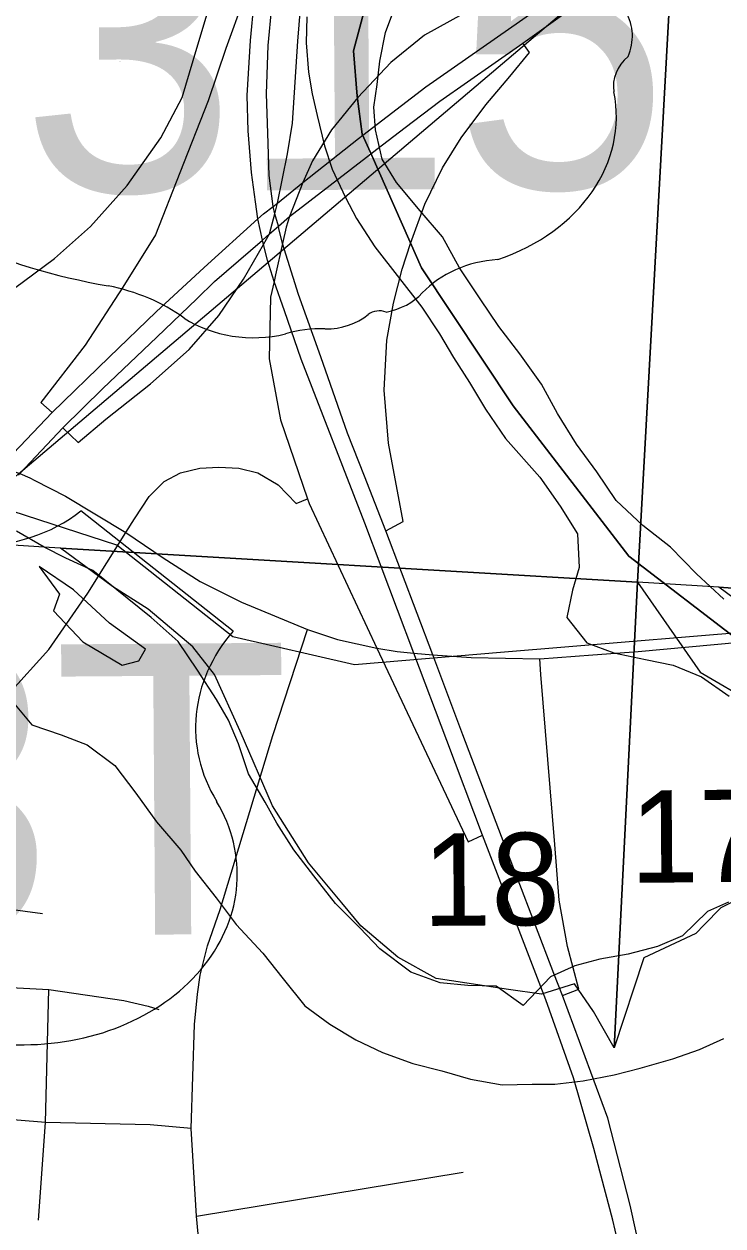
# Model space of a CAD drawing. Extents: x 114843 to 284848, y 317643 to 566895.
# Drawn here: x 199246 to 200918, y 386953 to 389829 of the extents above; entities that cross this region are included whole.
import ezdxf

# ---------------------------------------------------------------- set-up
doc = ezdxf.new("R2010")
doc.units = 0
for name, color, linetype in [('GM_X_City_Street', 7, 'Continuous'), ('GM_X_County_Road', 7, 'Continuous'), ('GM_X_Interchange_Ramps', 7, 'Continuous'), ('GM_X_Interstate_Route', 7, 'Continuous'), ('GM_X_Major_River', 7, 'Continuous'), ('GM_X_Rail_Line', 7, 'Continuous'), ('GM_X_Section', 7, 'Continuous'), ('GM_X_Section_Text', 7, 'Continuous'), ('GM_X_State_Location', 7, 'Continuous'), ('GM_X_State_Route', 7, 'Continuous'), ('GM_X_State_Shield', 7, 'Continuous'), ('GM_X_Township', 7, 'Continuous'), ('GM_X_US_Route', 7, 'Continuous'), ('GM_X_US_Shield', 7, 'Continuous')]:
    doc.layers.add(name, color=color, linetype=linetype)

msp = doc.modelspace()

# ---------------------------------------------------------------- linework, layer by layer
at = {"layer": 'GM_X_City_Street'}
msp.add_line((199658.1, 386977), (200296.5, 387082), dxfattribs=at)
for points in [[(198078.9, 388747.2), (198131.9, 389036.7), (198292.7, 389007.5), (198443.9, 388986), (198551.6, 388979.4), (198671.4, 388981.5), (198756.4, 388990.8), (198812.2, 388999.7), (198893.4, 389019.6), (198975.6, 389050.6), (199090.7, 389107.8), (199172.8, 389160.5), (199318.7, 389268.1), (199404.4, 389344.7), (199492.5, 389443.1), (199572.8, 389557), (199623.6, 389653.9), (199658.8, 389771.3), (199729.2, 390006.1), (199797, 390273.9), (199827.4, 390425.4), (199835.3, 390466.5)], [(199645.6, 387186.6), (199653.2, 387435), (199660.9, 387507.5), (199666.8, 387553), (199684.9, 387623.5), (199715.3, 387710.7), (199840.8, 388126.6), (199924, 388380.2)], [(198443, 387564.8), (199304.9, 387519.4), (199484.5, 387492.5), (199542.4, 387479.4), (199568.3, 387470.9)], [(199279.9, 386966.7), (199296.8, 387200.6), (199304.9, 387519.4)]]:
    msp.add_lwpolyline(points, dxfattribs=at)
at = {"layer": 'GM_X_County_Road'}
msp.add_line((199658.1, 386977), (199645.6, 387186.6), dxfattribs=at)
for points in [[(199645.6, 387186.6), (199547.6, 387195.3), (199296.8, 387200.6), (198928.6, 387230.8)], [(199804.6, 385980.7), (199762.4, 386247.1), (199725.3, 386489.9), (199670.2, 386849.7), (199658.1, 386977)]]:
    msp.add_lwpolyline(points, dxfattribs=at)
at = {"layer": 'GM_X_Interchange_Ramps'}
for points in [[(199338.6, 388863), (199375.3, 388828.2), (199441.1, 388884.1), (199548, 388968.5), (199640.6, 389050.4), (199711.7, 389132.2), (199770.9, 389218.7), (199818.5, 389301.7), (199833.1, 389327.2), (199845.6, 389375), (199852.3, 389400.9), (199876.3, 389518.5), (199887.6, 389592.3), (199900.6, 389788.3), (199915.9, 389974.9), (199922.2, 390101.5), (199886.8, 390104)], [(200594.3, 389950.4), (200570.6, 389989.1), (200442, 389930.8), (200294.4, 389853.3), (200204, 389802.5), (200123.2, 389737.4), (200044.2, 389653.7), (199981, 389576.2), (199936.1, 389501.8), (199912.6, 389449.9), (199881.1, 389368.6), (199872.7, 389343.6), (199864, 389304.1), (199847.5, 389229.4), (199843.8, 389213), (199835.7, 389176.1), (199832, 389027.9), (199859.3, 388882.3), (199924, 388692.8)], [(199796, 389882.7), (199770.8, 389887.8), (199728.6, 389770.4), (199686.5, 389645.8), (199618.5, 389473.3), (199559.8, 389324.7), (199481.8, 389199.8), (199392, 389060.6), (199285.5, 388923.6), (199313.1, 388899.5)], [(200111.2, 388616.7), (200152.7, 388639), (200117.8, 388826.4), (200107.3, 388953.4), (200113.6, 389073), (200129.7, 389161.5), (200150.6, 389242.9), (200170.7, 389304.5), (200204.5, 389398.6), (200246.9, 389484.9), (200291.8, 389557), (200350.9, 389636.3), (200407.8, 389703.6), (200455.2, 389761.3), (200439.3, 389783.6)], [(199488.8, 388612.2), (199509.7, 388645.6), (199545.2, 388698.5), (199580.8, 388734.6), (199619.8, 388755.5), (199666.2, 388766.3), (199712, 388769), (199759.8, 388766.9), (199805.3, 388755.3), (199853.3, 388727), (199896.6, 388681.9), (199924, 388692.8)], [(199924, 388692.8), (199927.7, 388682.1), (200089.4, 388335.5), (200308.7, 387872.3), (200343, 387888.2)], [(200515.4, 387866.2), (200482, 388272.5), (200479.5, 388310.4)], [(200533.7, 387504.6), (200573.1, 387519.9), (200545.7, 387621.6), (200526.4, 387732.6), (200515.4, 387866.2)]]:
    msp.add_lwpolyline(points, dxfattribs=at)
at = {"layer": 'GM_X_Interstate_Route'}
for points in [[(200157.2, 389581.4), (200240.5, 389645), (200439.3, 389783.6), (200618, 389911.8), (200851.8, 390060.8), (201157.4, 390272.8), (201650.3, 390627.8), (201759, 390701.6), (201856.4, 390765.9), (201946.6, 390825.2), (202031.4, 390877.8), (202094.6, 390913.8), (202144.5, 390937.8), (202199.9, 390959), (202274.8, 390979), (202369.2, 391001.9), (202483, 391018.1), (202609.4, 391021.7), (202766.7, 391019.3), (203307.5, 390975.4), (203673.2, 390947.4), (204131.1, 390914.5)], [(199189.4, 388770), (199313.1, 388899.5), (199449.7, 389031.8), (199561.5, 389140.4), (199676.8, 389246.8), (199805.4, 389362.9), (199819, 389375.2), (199842.1, 389393), (199852.3, 389400.9), (199912.6, 389449.9), (200045.6, 389555.2), (200056, 389563.2), (200207.3, 389678.7), (200405.2, 389816.9), (200594.3, 389950.4)], [(199659.1, 389172.1), (199701.6, 389213), (199816, 389312.3), (199833.1, 389327.2), (199854.1, 389345.3), (199881.1, 389368.6), (200075.7, 389519.1), (200089.8, 389529.9), (200157.2, 389581.4)], [(199232.3, 388749.5), (199235.8, 388753.4), (199338.6, 388863), (199433.8, 388956.8), (199563.6, 389080), (199659.1, 389172.1)]]:
    msp.add_lwpolyline(points, dxfattribs=at)
at = {"layer": 'GM_X_Major_River'}
for points in [[(200792.2, 388577.4), (200726.1, 388629.4), (200662.1, 388689.5), (200616, 388757.5), (200567.9, 388823.6), (200521.8, 388897.7), (200483.7, 388967.8), (200431.6, 389039.8), (200381.5, 389105.9), (200337.4, 389171.9), (200287.3, 389246), (200247.2, 389320.1), (200193.1, 389382.2), (200137, 389450.2), (200102.9, 389506.2), (200086.8, 389576.4), (200082.8, 389630.5), (200090.7, 389684.6), (200096.6, 389740.7), (200110.5, 389808.8), (200130.5, 389862.9)], [(199922.5, 389846.6), (199920.5, 389784.5), (199926.6, 389714.4), (199934.7, 389662.3), (199946.8, 389610.2), (199964.9, 389538.1), (199982.9, 389482.1), (200015, 389414), (200041.1, 389363.9), (200085.2, 389295.8), (200197.4, 389151.7), (200239.5, 389087.7), (200273.6, 389031.6), (200311.6, 388971.5), (200349.7, 388907.5), (200397.8, 388837.4), (200480, 388745.3)], [(200480, 388745.3), (200528.1, 388675.3), (200570.1, 388609.2), (200574.3, 388529.1), (200558.3, 388474.9), (200544.4, 388408.8), (200592.5, 388348.7), (200656.5, 388324.8), (200732.6, 388308.9), (200798.6, 388294.9), (200866.6, 388267), (200932.7, 388221)], [(200931.3, 387728), (200881.3, 387705.9), (200821.4, 387647.7), (200761.4, 387621.6), (200691.4, 387603.5), (200623.5, 387591.4), (200563.5, 387575.3), (200505.5, 387549.1), (200439.6, 387480.9), (200375.5, 387526.9), (200307.5, 387528.8), (200241.5, 387534.8), (200171.4, 387560.7), (200097.3, 387616.7), (200049.3, 387666.8), (199991.2, 387724.8), (199939.1, 387790.8), (199891, 387852.9), (199850.9, 387917), (199822.8, 387967), (199782.8, 388035.1), (199758.7, 388107.2), (199734.6, 388163.3), (199706.5, 388213.3), (199660.4, 388283.4), (199614.3, 388351.5), (199550.2, 388409.5), (199410.1, 388521.5), (199346, 388551.5), (199294, 388577.5), (199227.9, 388615.4)], [(200920.4, 388453.4), (200854.3, 388513.4), (200792.2, 388577.4)], [(199282, 388531.4), (199330.1, 388465.3), (199316.2, 388425.2), (199386.3, 388351.2), (199480.4, 388295.2), (199520.4, 388305.3), (199536.3, 388333.3)], [(199536.3, 388333.3), (199450.2, 388395.3), (199364.1, 388475.4), (199282, 388531.4)], [(199220.4, 388204.7), (199264.5, 388152.6), (199334.5, 388128.7), (199396.6, 388104.7), (199462.7, 388054.7), (199512.8, 387988.7), (199562.8, 387920.6), (199621, 387852.5), (199655, 387802.5), (199705.1, 387738.4), (199753.2, 387674.4), (199817.3, 387606.3), (199865.4, 387544.3), (199917.5, 387480.2), (199977.5, 387436.2), (200039.6, 387398.2), (200103.6, 387368.3), (200175.7, 387342.3), (200245.7, 387324.4), (200313.8, 387304.4), (200389.8, 387290.5), (200461.8, 387292.6), (200515.8, 387292.7), (200583.8, 387300.8), (200657.8, 387314.9), (200719.8, 387331), (200797.8, 387353.2), (200861.8, 387375.3)], [(200861.8, 387375.3), (200919.7, 387401.4)]]:
    msp.add_lwpolyline(points, dxfattribs=at)
at = {"layer": 'GM_X_Rail_Line'}
for points in [[(199155.3, 388683.5), (199232.5, 388752.8), (200950.9, 390211.3)], [(202198.5, 388333), (201127, 388386.6), (200395.1, 388326), (200036, 388295.7), (199745.3, 388362.8), (199467.4, 388582), (199155.3, 388683.5)], [(197868.3, 387528.8), (198035.5, 387637.3), (198193.4, 387709.3), (198351.4, 387760.5), (198526.2, 387786.8), (198672.1, 387783.7), (199289.5, 387700.6)]]:
    msp.add_lwpolyline(points, dxfattribs=at)
at = {"layer": 'GM_X_Section'}
for points in [[(198288.5, 393799.6), (200998.6, 393652.7), (200713.9, 388493.9), (199332.6, 388574.9), (199305.7, 388576.5), (198144.7, 388651.8), (197998.2, 388660.9)], [(203687.5, 393525), (203349.7, 388305.5), (200907.9, 388482.1), (200713.9, 388493.9), (200998.6, 393652.7)], [(200713.9, 388493.9), (200657.8, 387379.2), (200608.4, 387466.3), (200562.4, 387532.7), (200483.7, 387507.8), (200404.7, 387519.4), (200231.6, 387545.5), (200140.2, 387596.4), (200051.7, 387671.6), (200006.1, 387726.3), (199926.2, 387822.4), (199840.2, 387958.3), (199763.1, 388136.8), (199701.4, 388272.9), (199649.4, 388339.3), (199542.5, 388429.5), (199457.2, 388483.5), (199332.6, 388574.9)], [(200713.9, 388493.9), (200863.5, 388278.2), (200991.5, 388203.3), (201080.5, 388061.3), (201072.7, 387882.3), (201037.1, 387775.8), (200913.1, 387714.2), (200873.2, 387673.8), (200852.9, 387653.1), (200728.9, 387594.6), (200657.8, 387379.2)]]:
    msp.add_lwpolyline(points, close=True, dxfattribs=at)
msp.add_lwpolyline([(200978, 388430.2), (200907.9, 388482.1), (203349.7, 388305.5)], dxfattribs=at)
at = {"layer": 'GM_X_State_Route'}
for points in [[(199855.3, 389340.1), (199854.1, 389345.3), (199845.6, 389375), (199842.1, 389393), (199831.8, 389467.1), (199828.9, 389568.2), (199825.9, 389662), (199829.7, 389777.9), (199838.3, 389870.6), (199859.3, 389972.1), (199886.8, 390104), (199988.4, 390531.2), (200028.7, 390727.2), (200061.2, 390873.4), (200086.4, 391071.6), (200124.9, 391342.7), (200127, 391364.3)], [(200687.6, 386823.4), (200654.1, 386967.4), (200608.9, 387138.4), (200560.7, 387307.8), (200493.8, 387494.4), (200343, 387888.2), (200256.9, 388114.6), (200178.1, 388324.2), (200061.3, 388634.9), (199909, 389027.5), (199868.8, 389143.1), (199843.8, 389213), (199828.5, 389264), (199818.5, 389301.7), (199816, 389312.3), (199805.4, 389362.9), (199799.1, 389404.2), (199789.7, 389473.8), (199782.2, 389573.4), (199779.3, 389658.6), (199787.4, 389789.9), (199796, 389882.7)], [(200271.4, 388192.1), (200223.4, 388320), (200111.2, 388616.7), (200060.5, 388747.3), (200019.2, 388850.1), (199955.5, 389032.9), (199902.3, 389181.9), (199864, 389304.1), (199855.3, 389340.1)], [(200513.4, 387557.5), (200381.6, 387901.8), (200295.4, 388128.2), (200271.4, 388192.1)], [(200861.5, 386062.6), (200846.1, 386148.6), (200797.1, 386491.9), (200764.6, 386666.5), (200733.3, 386833.1), (200696.1, 387003.1), (200642.5, 387211.1), (200533.7, 387504.6), (200513.4, 387557.5)]]:
    msp.add_lwpolyline(points, dxfattribs=at)
at = {"layer": 'GM_X_State_Shield'}
for centre, major_axis, start_param, end_param in [((200521.3, 389799.7), (180, 1.3), 5.934695, 6.695948), ((200786.8, 389680.7), (130.9, 0.9), 2.387724, 3.262537), ((200201.4, 389606.2), (461.6, 3.3), 5.101753, 6.440018), ((199734.6, 390244.6), (1332.7, 9.6), 4.195996, 4.488959), ((200400, 389064.3), (252.8, 1.8), 1.647645, 2.488433), ((199347.1, 388878.6), (417, 3), 0.823519, 1.323588), ((200078.3, 389256.2), (149.1, 1.1), 4.937069, 5.64225), ((200096.2, 389111.1), (39.7, 0.3), 1.147584, 2.315152), ((199795.2, 389290.4), (264.6, 1.9), 4.026481, 4.996735), ((199968, 389212.5), (141, 1), 4.691044, 5.507374), ((199950.7, 388926.1), (217.4, 1.6), 1.495662, 1.94098)]:
    msp.add_ellipse(centre, major_axis=major_axis, ratio=0.8, start_param=start_param, end_param=end_param, dxfattribs=at)
at = {"layer": 'GM_X_Township'}
for points in [[(200188.6, 390344.5), (200033.8, 389765.3), (200043, 389656.5), (200054.9, 389566), (200074.6, 389521.9), (200169.5, 389307.3), (200196.6, 389246.2), (200415.8, 388915.5), (200692.9, 388556.2), (200956.5, 388353.2)], [(200956.5, 388353.2), (200692.9, 388556.2), (200415.8, 388915.5), (200196.6, 389246.2), (200169.5, 389307.3), (200074.6, 389521.9), (200054.9, 389566), (200043, 389656.5), (200033.8, 389765.3), (200188.6, 390344.5)]]:
    msp.add_lwpolyline(points, dxfattribs=at)
at = {"layer": 'GM_X_US_Route'}
msp.add_line((200479.5, 388310.4), (200607, 388319.8), dxfattribs=at)
for points in [[(199142.4, 388786.8), (199189.4, 388770), (199235.8, 388753.4), (199259.4, 388743.6), (199271.4, 388737.4), (199344.7, 388699.6), (199488.8, 388612.2)], [(198089.8, 387797.3), (198110.8, 387748.3), (198192.3, 387771.4), (198492, 387858.6), (198778.7, 387944.9), (198886.1, 387990), (199005.4, 388055.9), (199137.5, 388155), (199208.7, 388226.1), (199304.9, 388332.4), (199398, 388467.1), (199488.8, 388612.2)], [(199488.8, 388612.2), (199578.5, 388551.6), (199667.3, 388495.3), (199766.2, 388446.1), (199924, 388380.2), (199995.4, 388356.2), (200089.4, 388335.5), (200138.1, 388328), (200178.1, 388324.2), (200223.4, 388320)], [(200607, 388319.8), (200715.4, 388327.8), (200957.7, 388350.4), (201131.8, 388363), (201272.4, 388372.7), (201435.8, 388370.9)], [(200223.4, 388320), (200315.3, 388313.7), (200479.5, 388310.4)]]:
    msp.add_lwpolyline(points, dxfattribs=at)
at = {"layer": 'GM_X_US_Shield'}
for p, q in [((199746.1, 388376.8), (199381.4, 388664.3)), ((199173.1, 387386.5), (199245.6, 387387))]:
    msp.add_line(p, q, dxfattribs=at)
for centre, major_axis, start_param, end_param in [((199126.2, 388869.6), (-362.6, -2.6), 0.795399, 2.346194), ((200163.6, 388146.9), (-507.6, -3.7), 5.672304, 6.727422), ((199248.3, 387793.1), (-507.6, -3.7), 1.559657, 3.580859)]:
    msp.add_ellipse(centre, major_axis=major_axis, ratio=0.8, start_param=start_param, end_param=end_param, dxfattribs=at)

# ---------------------------------------------------------------- texts
at = {"layer": 'GM_X_Section_Text'}
for s, p in [('17', (200696.3, 387774.3)), ('18', (200199.8, 387671.1))]:
    msp.add_text(s, height=221.01, rotation=0.4135, dxfattribs=at).set_placement(p)
at = {"layer": 'GM_X_State_Location'}
for s, p in [('s', (199826.7, 389814.9)), ('r', (199826.7, 389814.9)), ('315', (199474.2, 389739.6))]:
    msp.add_text(s, height=1, rotation=0.4134, dxfattribs=at).set_placement(p)
at = {"layer": 'GM_X_State_Shield'}
msp.add_text('315', height=696.13, rotation=0.4134, dxfattribs=at).set_placement((199238.4, 389427.1))
at = {"layer": 'GM_X_US_Shield'}
msp.add_text('33T', height=696.13, rotation=0.4134, dxfattribs=at).set_placement((198283, 387641.1))

doc.saveas('drawing.dxf')
